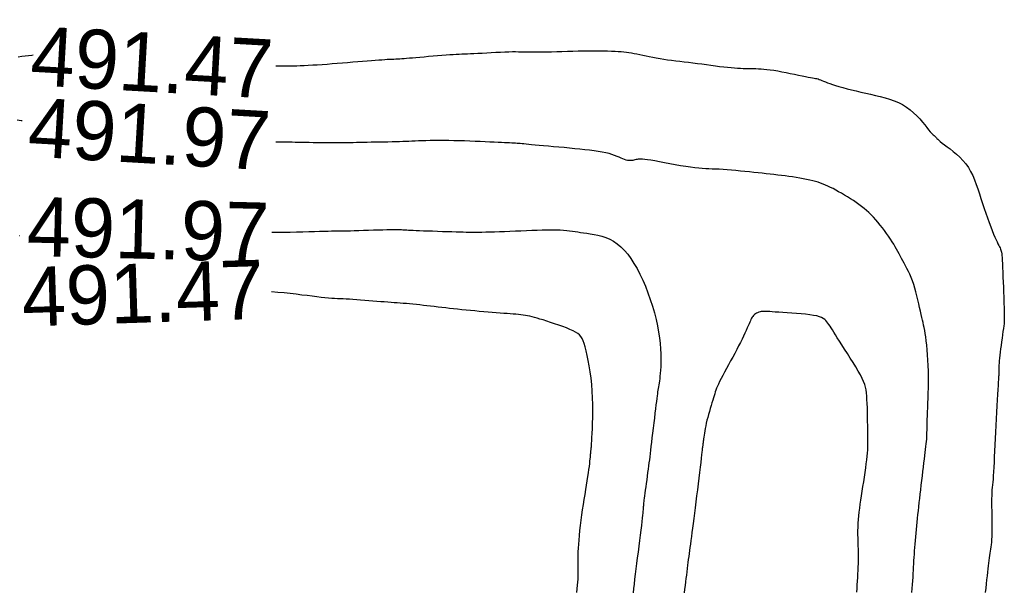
# Model space of a CAD drawing. Header units: millimetres. Extents: x 32690613 to 32693367, y 5343692 to 5344708.
# Tile 668 of 1009: x 32692930 to 32692947, y 5344507 to 5344517. Entities that reach past the tile are written whole.
import ezdxf
from ezdxf.enums import TextEntityAlignment as Align

# ---------------------------------------------------------------- set-up
doc = ezdxf.new("R2010")
doc.units = ezdxf.units.MM
doc.header["$LTSCALE"] = 20
for name, color, linetype in [('02-DGM_HL_491.50', 72, 'Continuous'), ('02-DGM_HL_492.00', 82, 'Continuous'), ('02-DGM_HL_492.50', 92, 'Continuous')]:
    doc.layers.add(name, color=color, linetype=linetype)

msp = doc.modelspace()

# ---------------------------------------------------------------- linework, layer by layer
at = {"layer": '02-DGM_HL_491.50', "elevation": 491.5, "flags": 128}
for points in [[(32692934.293, 5344515.91), (32692934.327, 5344515.91), (32692934.367, 5344515.909), (32692934.407, 5344515.909), (32692934.449, 5344515.909), (32692934.493, 5344515.909), (32692934.54, 5344515.91), (32692934.591, 5344515.911), (32692934.646, 5344515.912), (32692934.706, 5344515.915), (32692934.771, 5344515.918), (32692934.841, 5344515.921), (32692934.915, 5344515.925), (32692934.993, 5344515.93), (32692935.074, 5344515.936), (32692935.158, 5344515.941), (32692935.244, 5344515.948), (32692935.331, 5344515.954), (32692935.419, 5344515.961), (32692935.506, 5344515.968), (32692935.593, 5344515.976), (32692935.677, 5344515.983), (32692935.758, 5344515.99), (32692935.835, 5344515.996), (32692935.907, 5344516.002), (32692935.973, 5344516.007), (32692936.032, 5344516.012), (32692936.085, 5344516.015), (32692936.132, 5344516.018), (32692936.175, 5344516.021), (32692936.214, 5344516.023), (32692936.25, 5344516.025), (32692936.285, 5344516.026), (32692936.318, 5344516.028), (32692936.352, 5344516.03), (32692936.386, 5344516.032), (32692936.422, 5344516.034), (32692936.461, 5344516.037), (32692936.503, 5344516.04), (32692936.55, 5344516.044), (32692936.602, 5344516.048), (32692936.661, 5344516.053), (32692936.727, 5344516.059), (32692936.798, 5344516.065), (32692936.872, 5344516.072), (32692936.949, 5344516.079), (32692937.025, 5344516.085), (32692937.099, 5344516.092), (32692937.169, 5344516.097), (32692937.234, 5344516.102), (32692937.291, 5344516.105), (32692937.342, 5344516.108), (32692937.39, 5344516.11), (32692937.435, 5344516.112), (32692937.481, 5344516.113), (32692937.529, 5344516.115), (32692937.582, 5344516.117), (32692937.64, 5344516.12), (32692937.707, 5344516.123), (32692937.779, 5344516.127), (32692937.856, 5344516.132), (32692937.934, 5344516.136), (32692938.013, 5344516.141), (32692938.09, 5344516.144), (32692938.163, 5344516.148), (32692938.23, 5344516.15), (32692938.29, 5344516.151), (32692938.344, 5344516.151), (32692938.393, 5344516.15), (32692938.441, 5344516.149), (32692938.489, 5344516.147), (32692938.538, 5344516.146), (32692938.591, 5344516.145), (32692938.65, 5344516.145), (32692938.716, 5344516.145), (32692938.789, 5344516.146), (32692938.868, 5344516.148), (32692938.952, 5344516.15), (32692939.039, 5344516.153), (32692939.129, 5344516.155), (32692939.22, 5344516.158), (32692939.312, 5344516.16), (32692939.404, 5344516.162), (32692939.495, 5344516.163), (32692939.583, 5344516.164), (32692939.669, 5344516.164), (32692939.751, 5344516.164), (32692939.828, 5344516.164), (32692939.9, 5344516.163), (32692939.966, 5344516.161), (32692940.026, 5344516.159), (32692940.079, 5344516.156), (32692940.128, 5344516.152), (32692940.174, 5344516.148), (32692940.217, 5344516.143), (32692940.26, 5344516.137), (32692940.303, 5344516.129), (32692940.347, 5344516.121), (32692940.394, 5344516.112), (32692940.443, 5344516.102), (32692940.495, 5344516.091), (32692940.549, 5344516.079), (32692940.605, 5344516.068), (32692940.663, 5344516.057), (32692940.723, 5344516.045), (32692940.786, 5344516.035), (32692940.849, 5344516.025), (32692940.915, 5344516.015), (32692940.982, 5344516.007), (32692941.051, 5344515.998), (32692941.121, 5344515.989), (32692941.193, 5344515.981), (32692941.266, 5344515.972), (32692941.341, 5344515.962), (32692941.417, 5344515.952), (32692941.494, 5344515.942), (32692941.571, 5344515.931), (32692941.647, 5344515.921), (32692941.721, 5344515.911), (32692941.793, 5344515.902), (32692941.862, 5344515.893), (32692941.927, 5344515.886), (32692941.988, 5344515.881), (32692942.044, 5344515.876), (32692942.097, 5344515.873), (32692942.147, 5344515.87), (32692942.194, 5344515.868), (32692942.239, 5344515.867), (32692942.282, 5344515.866), (32692942.324, 5344515.865), (32692942.366, 5344515.865), (32692942.408, 5344515.864), (32692942.451, 5344515.862), (32692942.496, 5344515.859), (32692942.543, 5344515.856), (32692942.594, 5344515.851), (32692942.649, 5344515.844), (32692942.709, 5344515.835), (32692942.775, 5344515.824), (32692942.844, 5344515.811), (32692942.916, 5344515.797), (32692942.988, 5344515.782), (32692943.059, 5344515.768), (32692943.126, 5344515.754), (32692943.188, 5344515.741), (32692943.243, 5344515.73), (32692943.29, 5344515.721), (32692943.329, 5344515.714), (32692943.362, 5344515.708), (32692943.39, 5344515.703), (32692943.414, 5344515.699), (32692943.436, 5344515.694), (32692943.457, 5344515.689), (32692943.477, 5344515.682), (32692943.499, 5344515.674), (32692943.523, 5344515.664), (32692943.55, 5344515.652), (32692943.581, 5344515.639), (32692943.615, 5344515.625), (32692943.655, 5344515.61), (32692943.701, 5344515.594), (32692943.752, 5344515.578), (32692943.811, 5344515.56), (32692943.876, 5344515.543), (32692943.947, 5344515.524), (32692944.021, 5344515.506), (32692944.1, 5344515.487), (32692944.18, 5344515.468), (32692944.262, 5344515.449), (32692944.345, 5344515.429), (32692944.427, 5344515.41), (32692944.509, 5344515.39), (32692944.589, 5344515.369), (32692944.667, 5344515.345), (32692944.744, 5344515.319), (32692944.817, 5344515.289), (32692944.887, 5344515.254), (32692944.953, 5344515.214), (32692945.015, 5344515.168), (32692945.073, 5344515.118), (32692945.126, 5344515.066), (32692945.175, 5344515.012), (32692945.22, 5344514.96), (32692945.26, 5344514.911), (32692945.295, 5344514.866), (32692945.326, 5344514.828), (32692945.351, 5344514.797), (32692945.373, 5344514.773), (32692945.391, 5344514.755), (32692945.405, 5344514.742), (32692945.417, 5344514.733), (32692945.426, 5344514.726), (32692945.433, 5344514.72), (32692945.439, 5344514.715), (32692945.444, 5344514.709), (32692945.45, 5344514.702), (32692945.457, 5344514.693), (32692945.466, 5344514.682), (32692945.479, 5344514.668), (32692945.497, 5344514.651), (32692945.522, 5344514.63), (32692945.553, 5344514.605), (32692945.592, 5344514.576), (32692945.638, 5344514.543), (32692945.689, 5344514.505), (32692945.743, 5344514.463), (32692945.798, 5344514.417), (32692945.853, 5344514.366), (32692945.906, 5344514.311), (32692945.954, 5344514.253), (32692945.998, 5344514.19), (32692946.036, 5344514.123), (32692946.071, 5344514.054), (32692946.102, 5344513.981), (32692946.131, 5344513.906), (32692946.158, 5344513.828), (32692946.184, 5344513.748), (32692946.211, 5344513.666), (32692946.238, 5344513.583), (32692946.266, 5344513.5), (32692946.294, 5344513.418), (32692946.322, 5344513.338), (32692946.35, 5344513.261), (32692946.376, 5344513.189), (32692946.401, 5344513.123), (32692946.424, 5344513.064), (32692946.445, 5344513.013), (32692946.465, 5344512.969), (32692946.482, 5344512.932), (32692946.498, 5344512.9), (32692946.511, 5344512.873), (32692946.523, 5344512.85), (32692946.533, 5344512.83), (32692946.542, 5344512.812), (32692946.548, 5344512.794), (32692946.554, 5344512.777), (32692946.558, 5344512.757), (32692946.562, 5344512.733), (32692946.565, 5344512.703), (32692946.567, 5344512.666), (32692946.57, 5344512.621), (32692946.573, 5344512.564), (32692946.576, 5344512.497), (32692946.579, 5344512.42), (32692946.582, 5344512.337), (32692946.586, 5344512.251), (32692946.589, 5344512.164), (32692946.592, 5344512.081), (32692946.595, 5344512.004), (32692946.597, 5344511.936), (32692946.599, 5344511.88), (32692946.6, 5344511.833), (32692946.601, 5344511.797), (32692946.602, 5344511.767), (32692946.602, 5344511.744), (32692946.603, 5344511.725), (32692946.603, 5344511.71), (32692946.604, 5344511.696), (32692946.604, 5344511.681), (32692946.605, 5344511.667), (32692946.605, 5344511.65), (32692946.605, 5344511.631), (32692946.604, 5344511.608), (32692946.602, 5344511.581), (32692946.6, 5344511.548), (32692946.595, 5344511.51), (32692946.59, 5344511.465), (32692946.583, 5344511.414), (32692946.575, 5344511.359), (32692946.567, 5344511.301), (32692946.558, 5344511.241), (32692946.55, 5344511.182), (32692946.542, 5344511.123), (32692946.535, 5344511.067), (32692946.529, 5344511.015), (32692946.525, 5344510.966), (32692946.521, 5344510.922), (32692946.518, 5344510.882), (32692946.515, 5344510.846), (32692946.514, 5344510.814), (32692946.512, 5344510.787), (32692946.512, 5344510.764), (32692946.511, 5344510.745), (32692946.511, 5344510.73), (32692946.51, 5344510.719), (32692946.51, 5344510.71), (32692946.51, 5344510.703), (32692946.51, 5344510.698), (32692946.51, 5344510.694), (32692946.51, 5344510.691), (32692946.51, 5344510.687), (32692946.51, 5344510.682), (32692946.51, 5344510.672), (32692946.509, 5344510.657), (32692946.507, 5344510.635), (32692946.505, 5344510.604), (32692946.503, 5344510.561), (32692946.499, 5344510.505), (32692946.495, 5344510.436), (32692946.49, 5344510.353), (32692946.485, 5344510.26), (32692946.479, 5344510.159), (32692946.473, 5344510.052), (32692946.466, 5344509.941), (32692946.46, 5344509.827), (32692946.455, 5344509.715), (32692946.449, 5344509.604), (32692946.444, 5344509.497), (32692946.44, 5344509.394), (32692946.435, 5344509.297), (32692946.431, 5344509.205), (32692946.427, 5344509.121), (32692946.423, 5344509.044), (32692946.418, 5344508.977), (32692946.414, 5344508.919), (32692946.409, 5344508.868), (32692946.405, 5344508.822), (32692946.401, 5344508.779), (32692946.397, 5344508.737), (32692946.394, 5344508.692), (32692946.392, 5344508.644), (32692946.39, 5344508.588), (32692946.39, 5344508.525), (32692946.391, 5344508.454), (32692946.392, 5344508.379), (32692946.393, 5344508.301), (32692946.394, 5344508.223), (32692946.395, 5344508.147), (32692946.396, 5344508.074), (32692946.395, 5344508.008), (32692946.393, 5344507.949), (32692946.39, 5344507.898), (32692946.386, 5344507.852), (32692946.381, 5344507.81), (32692946.376, 5344507.772), (32692946.37, 5344507.736), (32692946.365, 5344507.7), (32692946.359, 5344507.664), (32692946.353, 5344507.626), (32692946.348, 5344507.587), (32692946.343, 5344507.544), (32692946.337, 5344507.499), (32692946.332, 5344507.451), (32692946.326, 5344507.399), (32692946.32, 5344507.343), (32692946.313, 5344507.282), (32692946.306, 5344507.217), (32692946.299, 5344507.148), (32692946.291, 5344507.076), (32692946.283, 5344507.002)], [(32692929.937, 5344516.065), (32692929.998, 5344516.073), (32692930.056, 5344516.081), (32692930.113, 5344516.087), (32692930.166, 5344516.093), (32692930.188, 5344516.095)], [(32692939.381, 5344507), (32692939.387, 5344507.066), (32692939.393, 5344507.125), (32692939.397, 5344507.178), (32692939.401, 5344507.225), (32692939.403, 5344507.268), (32692939.404, 5344507.307), (32692939.405, 5344507.343), (32692939.405, 5344507.377), (32692939.404, 5344507.41), (32692939.403, 5344507.443), (32692939.402, 5344507.476), (32692939.401, 5344507.512), (32692939.401, 5344507.55), (32692939.401, 5344507.592), (32692939.402, 5344507.639), (32692939.403, 5344507.691), (32692939.407, 5344507.75), (32692939.411, 5344507.817), (32692939.417, 5344507.889), (32692939.425, 5344507.968), (32692939.433, 5344508.05), (32692939.443, 5344508.136), (32692939.454, 5344508.224), (32692939.465, 5344508.313), (32692939.478, 5344508.402), (32692939.491, 5344508.49), (32692939.504, 5344508.576), (32692939.518, 5344508.66), (32692939.531, 5344508.741), (32692939.544, 5344508.819), (32692939.556, 5344508.892), (32692939.567, 5344508.961), (32692939.576, 5344509.024), (32692939.585, 5344509.082), (32692939.592, 5344509.135), (32692939.597, 5344509.181), (32692939.602, 5344509.223), (32692939.606, 5344509.26), (32692939.609, 5344509.292), (32692939.611, 5344509.319), (32692939.613, 5344509.342), (32692939.614, 5344509.361), (32692939.616, 5344509.377), (32692939.617, 5344509.389), (32692939.618, 5344509.399), (32692939.619, 5344509.406), (32692939.62, 5344509.413), (32692939.62, 5344509.418), (32692939.621, 5344509.424), (32692939.622, 5344509.429), (32692939.623, 5344509.437), (32692939.624, 5344509.449), (32692939.625, 5344509.465), (32692939.627, 5344509.489), (32692939.629, 5344509.522), (32692939.632, 5344509.566), (32692939.635, 5344509.622), (32692939.639, 5344509.691), (32692939.643, 5344509.773), (32692939.646, 5344509.865), (32692939.649, 5344509.964), (32692939.65, 5344510.071), (32692939.65, 5344510.181), (32692939.647, 5344510.294), (32692939.641, 5344510.407), (32692939.632, 5344510.519), (32692939.62, 5344510.628), (32692939.605, 5344510.733), (32692939.589, 5344510.833), (32692939.572, 5344510.926), (32692939.554, 5344511.012), (32692939.537, 5344511.089), (32692939.52, 5344511.157), (32692939.503, 5344511.213), (32692939.487, 5344511.26), (32692939.469, 5344511.299), (32692939.449, 5344511.332), (32692939.425, 5344511.359), (32692939.395, 5344511.384), (32692939.359, 5344511.406), (32692939.316, 5344511.429), (32692939.264, 5344511.452), (32692939.205, 5344511.476), (32692939.141, 5344511.501), (32692939.074, 5344511.525), (32692939.005, 5344511.549), (32692938.937, 5344511.571), (32692938.872, 5344511.593), (32692938.812, 5344511.612), (32692938.757, 5344511.628), (32692938.708, 5344511.643), (32692938.664, 5344511.655), (32692938.623, 5344511.666), (32692938.584, 5344511.675), (32692938.547, 5344511.682), (32692938.51, 5344511.689), (32692938.472, 5344511.694), (32692938.433, 5344511.699), (32692938.392, 5344511.704), (32692938.349, 5344511.708), (32692938.303, 5344511.711), (32692938.254, 5344511.715), (32692938.201, 5344511.719), (32692938.144, 5344511.723), (32692938.084, 5344511.728), (32692938.019, 5344511.733), (32692937.951, 5344511.738), (32692937.879, 5344511.744), (32692937.806, 5344511.75), (32692937.731, 5344511.757), (32692937.656, 5344511.764), (32692937.581, 5344511.771), (32692937.507, 5344511.778), (32692937.435, 5344511.785), (32692937.365, 5344511.793), (32692937.296, 5344511.8), (32692937.229, 5344511.807), (32692937.163, 5344511.815), (32692937.098, 5344511.822), (32692937.034, 5344511.83), (32692936.971, 5344511.837), (32692936.909, 5344511.844), (32692936.847, 5344511.852), (32692936.786, 5344511.858), (32692936.726, 5344511.865), (32692936.667, 5344511.872), (32692936.61, 5344511.878), (32692936.554, 5344511.883), (32692936.5, 5344511.888), (32692936.447, 5344511.893), (32692936.395, 5344511.897), (32692936.344, 5344511.901), (32692936.292, 5344511.904), (32692936.239, 5344511.908), (32692936.184, 5344511.912), (32692936.126, 5344511.916), (32692936.065, 5344511.921), (32692936.001, 5344511.926), (32692935.933, 5344511.931), (32692935.864, 5344511.937), (32692935.795, 5344511.942), (32692935.726, 5344511.948), (32692935.659, 5344511.953), (32692935.595, 5344511.957), (32692935.536, 5344511.961), (32692935.481, 5344511.964), (32692935.43, 5344511.967), (32692935.382, 5344511.969), (32692935.335, 5344511.971), (32692935.286, 5344511.974), (32692935.236, 5344511.977), (32692935.182, 5344511.981), (32692935.122, 5344511.987), (32692935.056, 5344511.994), (32692934.983, 5344512.003), (32692934.904, 5344512.012), (32692934.82, 5344512.023), (32692934.73, 5344512.034), (32692934.635, 5344512.046), (32692934.536, 5344512.057), (32692934.433, 5344512.068), (32692934.326, 5344512.079), (32692934.22, 5344512.088)]]:
    msp.add_lwpolyline(points, dxfattribs=at)
at = {"layer": '02-DGM_HL_492.00', "elevation": 492, "flags": 128}
for points in [[(32692930.006, 5344514.978), (32692929.985, 5344514.981), (32692929.92, 5344514.989)], [(32692945.042, 5344506.999), (32692945.048, 5344507.069), (32692945.053, 5344507.136), (32692945.058, 5344507.201), (32692945.063, 5344507.262), (32692945.066, 5344507.32), (32692945.07, 5344507.377), (32692945.073, 5344507.432), (32692945.075, 5344507.486), (32692945.078, 5344507.54), (32692945.081, 5344507.594), (32692945.085, 5344507.649), (32692945.089, 5344507.705), (32692945.093, 5344507.762), (32692945.098, 5344507.821), (32692945.103, 5344507.881), (32692945.108, 5344507.942), (32692945.114, 5344508.003), (32692945.12, 5344508.065), (32692945.126, 5344508.128), (32692945.132, 5344508.191), (32692945.138, 5344508.255), (32692945.145, 5344508.319), (32692945.152, 5344508.385), (32692945.159, 5344508.452), (32692945.167, 5344508.521), (32692945.175, 5344508.592), (32692945.183, 5344508.665), (32692945.192, 5344508.74), (32692945.201, 5344508.818), (32692945.211, 5344508.895), (32692945.22, 5344508.973), (32692945.229, 5344509.048), (32692945.238, 5344509.122), (32692945.247, 5344509.192), (32692945.255, 5344509.257), (32692945.262, 5344509.317), (32692945.269, 5344509.372), (32692945.275, 5344509.423), (32692945.281, 5344509.471), (32692945.285, 5344509.515), (32692945.289, 5344509.556), (32692945.293, 5344509.595), (32692945.295, 5344509.633), (32692945.297, 5344509.67), (32692945.298, 5344509.707), (32692945.299, 5344509.745), (32692945.3, 5344509.786), (32692945.301, 5344509.829), (32692945.302, 5344509.877), (32692945.303, 5344509.93), (32692945.305, 5344509.989), (32692945.308, 5344510.055), (32692945.311, 5344510.127), (32692945.315, 5344510.206), (32692945.318, 5344510.289), (32692945.32, 5344510.376), (32692945.322, 5344510.466), (32692945.323, 5344510.558), (32692945.323, 5344510.652), (32692945.321, 5344510.746), (32692945.318, 5344510.84), (32692945.313, 5344510.932), (32692945.308, 5344511.021), (32692945.301, 5344511.106), (32692945.294, 5344511.186), (32692945.286, 5344511.26), (32692945.277, 5344511.326), (32692945.269, 5344511.384), (32692945.26, 5344511.436), (32692945.251, 5344511.482), (32692945.241, 5344511.526), (32692945.231, 5344511.568), (32692945.221, 5344511.611), (32692945.21, 5344511.656), (32692945.198, 5344511.706), (32692945.186, 5344511.761), (32692945.173, 5344511.821), (32692945.159, 5344511.884), (32692945.145, 5344511.951), (32692945.129, 5344512.018), (32692945.112, 5344512.085), (32692945.094, 5344512.151), (32692945.074, 5344512.214), (32692945.053, 5344512.274), (32692945.031, 5344512.331), (32692945.007, 5344512.384), (32692944.984, 5344512.434), (32692944.96, 5344512.482), (32692944.936, 5344512.528), (32692944.912, 5344512.572), (32692944.89, 5344512.614), (32692944.868, 5344512.654), (32692944.847, 5344512.694), (32692944.826, 5344512.733), (32692944.805, 5344512.772), (32692944.783, 5344512.811), (32692944.76, 5344512.851), (32692944.736, 5344512.892), (32692944.709, 5344512.935), (32692944.68, 5344512.981), (32692944.648, 5344513.027), (32692944.615, 5344513.075), (32692944.58, 5344513.123), (32692944.544, 5344513.171), (32692944.507, 5344513.218), (32692944.469, 5344513.264), (32692944.431, 5344513.308), (32692944.393, 5344513.35), (32692944.354, 5344513.39), (32692944.315, 5344513.427), (32692944.276, 5344513.464), (32692944.235, 5344513.499), (32692944.193, 5344513.533), (32692944.149, 5344513.566), (32692944.103, 5344513.598), (32692944.055, 5344513.631), (32692944.006, 5344513.663), (32692943.956, 5344513.694), (32692943.905, 5344513.725), (32692943.854, 5344513.754), (32692943.805, 5344513.782), (32692943.757, 5344513.808), (32692943.71, 5344513.833), (32692943.666, 5344513.855), (32692943.624, 5344513.875), (32692943.583, 5344513.894), (32692943.543, 5344513.91), (32692943.501, 5344513.926), (32692943.459, 5344513.94), (32692943.415, 5344513.954), (32692943.367, 5344513.966), (32692943.317, 5344513.978), (32692943.263, 5344513.99), (32692943.207, 5344514.001), (32692943.149, 5344514.011), (32692943.088, 5344514.021), (32692943.027, 5344514.031), (32692942.965, 5344514.04), (32692942.902, 5344514.048), (32692942.839, 5344514.056), (32692942.776, 5344514.064), (32692942.712, 5344514.071), (32692942.647, 5344514.078), (32692942.581, 5344514.086), (32692942.513, 5344514.093), (32692942.443, 5344514.1), (32692942.371, 5344514.107), (32692942.297, 5344514.115), (32692942.221, 5344514.123), (32692942.144, 5344514.131), (32692942.068, 5344514.138), (32692941.993, 5344514.145), (32692941.92, 5344514.151), (32692941.851, 5344514.156), (32692941.785, 5344514.16), (32692941.725, 5344514.163), (32692941.668, 5344514.165), (32692941.613, 5344514.167), (32692941.558, 5344514.17), (32692941.501, 5344514.173), (32692941.441, 5344514.178), (32692941.375, 5344514.185), (32692941.302, 5344514.194), (32692941.221, 5344514.206), (32692941.134, 5344514.221), (32692941.044, 5344514.237), (32692940.952, 5344514.254), (32692940.863, 5344514.271), (32692940.777, 5344514.287), (32692940.699, 5344514.302), (32692940.63, 5344514.314), (32692940.573, 5344514.323), (32692940.527, 5344514.329), (32692940.489, 5344514.333), (32692940.459, 5344514.334), (32692940.435, 5344514.334), (32692940.415, 5344514.332), (32692940.397, 5344514.329), (32692940.38, 5344514.325), (32692940.362, 5344514.321), (32692940.344, 5344514.316), (32692940.324, 5344514.312), (32692940.304, 5344514.309), (32692940.282, 5344514.308), (32692940.26, 5344514.308), (32692940.236, 5344514.311), (32692940.211, 5344514.316), (32692940.186, 5344514.324), (32692940.158, 5344514.335), (32692940.128, 5344514.348), (32692940.095, 5344514.363), (32692940.059, 5344514.378), (32692940.018, 5344514.394), (32692939.974, 5344514.41), (32692939.924, 5344514.425), (32692939.868, 5344514.438), (32692939.807, 5344514.451), (32692939.741, 5344514.462), (32692939.671, 5344514.472), (32692939.596, 5344514.482), (32692939.516, 5344514.492), (32692939.433, 5344514.5), (32692939.347, 5344514.509), (32692939.257, 5344514.518), (32692939.166, 5344514.527), (32692939.075, 5344514.535), (32692938.985, 5344514.543), (32692938.899, 5344514.551), (32692938.817, 5344514.558), (32692938.742, 5344514.565), (32692938.674, 5344514.571), (32692938.616, 5344514.576), (32692938.566, 5344514.581), (32692938.523, 5344514.585), (32692938.486, 5344514.589), (32692938.454, 5344514.592), (32692938.424, 5344514.595), (32692938.396, 5344514.597), (32692938.369, 5344514.599), (32692938.341, 5344514.601), (32692938.312, 5344514.603), (32692938.28, 5344514.604), (32692938.244, 5344514.606), (32692938.204, 5344514.607), (32692938.159, 5344514.609), (32692938.107, 5344514.612), (32692938.048, 5344514.614), (32692937.982, 5344514.618), (32692937.908, 5344514.621), (32692937.829, 5344514.625), (32692937.746, 5344514.629), (32692937.659, 5344514.633), (32692937.57, 5344514.636), (32692937.479, 5344514.64), (32692937.39, 5344514.642), (32692937.301, 5344514.644), (32692937.215, 5344514.645), (32692937.131, 5344514.646), (32692937.049, 5344514.646), (32692936.972, 5344514.646), (32692936.898, 5344514.645), (32692936.828, 5344514.643), (32692936.763, 5344514.642), (32692936.703, 5344514.64), (32692936.647, 5344514.638), (32692936.593, 5344514.636), (32692936.541, 5344514.633), (32692936.489, 5344514.631), (32692936.436, 5344514.629), (32692936.38, 5344514.627), (32692936.32, 5344514.625), (32692936.256, 5344514.623), (32692936.188, 5344514.621), (32692936.117, 5344514.62), (32692936.045, 5344514.619), (32692935.973, 5344514.618), (32692935.903, 5344514.617), (32692935.834, 5344514.616), (32692935.769, 5344514.614), (32692935.709, 5344514.613), (32692935.653, 5344514.612), (32692935.599, 5344514.61), (32692935.546, 5344514.609), (32692935.494, 5344514.608), (32692935.441, 5344514.607), (32692935.386, 5344514.607), (32692935.328, 5344514.606), (32692935.265, 5344514.606), (32692935.2, 5344514.607), (32692935.132, 5344514.607), (32692935.062, 5344514.608), (32692934.993, 5344514.609), (32692934.924, 5344514.61), (32692934.857, 5344514.612), (32692934.792, 5344514.613), (32692934.732, 5344514.614), (32692934.674, 5344514.615), (32692934.619, 5344514.616), (32692934.567, 5344514.617), (32692934.515, 5344514.618), (32692934.465, 5344514.619), (32692934.415, 5344514.619), (32692934.365, 5344514.62), (32692934.315, 5344514.621), (32692934.294, 5344514.622)], [(32692934.223, 5344513.097), (32692934.312, 5344513.097), (32692934.424, 5344513.098), (32692934.535, 5344513.099), (32692934.644, 5344513.101), (32692934.749, 5344513.104), (32692934.85, 5344513.106), (32692934.944, 5344513.109), (32692935.031, 5344513.112), (32692935.11, 5344513.114), (32692935.178, 5344513.116), (32692935.235, 5344513.117), (32692935.283, 5344513.118), (32692935.326, 5344513.119), (32692935.366, 5344513.119), (32692935.406, 5344513.119), (32692935.448, 5344513.12), (32692935.496, 5344513.12), (32692935.553, 5344513.122), (32692935.619, 5344513.123), (32692935.695, 5344513.126), (32692935.776, 5344513.128), (32692935.86, 5344513.131), (32692935.944, 5344513.134), (32692936.025, 5344513.137), (32692936.101, 5344513.139), (32692936.168, 5344513.141), (32692936.225, 5344513.142), (32692936.273, 5344513.143), (32692936.312, 5344513.143), (32692936.345, 5344513.143), (32692936.373, 5344513.143), (32692936.396, 5344513.142), (32692936.418, 5344513.141), (32692936.438, 5344513.139), (32692936.459, 5344513.138), (32692936.481, 5344513.137), (32692936.507, 5344513.135), (32692936.536, 5344513.133), (32692936.571, 5344513.131), (32692936.613, 5344513.129), (32692936.662, 5344513.127), (32692936.719, 5344513.125), (32692936.787, 5344513.122), (32692936.862, 5344513.12), (32692936.942, 5344513.117), (32692937.025, 5344513.114), (32692937.109, 5344513.111), (32692937.191, 5344513.108), (32692937.269, 5344513.106), (32692937.34, 5344513.104), (32692937.404, 5344513.102), (32692937.46, 5344513.1), (32692937.512, 5344513.098), (32692937.561, 5344513.098), (32692937.61, 5344513.097), (32692937.66, 5344513.097), (32692937.713, 5344513.097), (32692937.773, 5344513.098), (32692937.839, 5344513.1), (32692937.911, 5344513.102), (32692937.99, 5344513.105), (32692938.073, 5344513.108), (32692938.16, 5344513.111), (32692938.25, 5344513.114), (32692938.342, 5344513.118), (32692938.435, 5344513.121), (32692938.527, 5344513.125), (32692938.619, 5344513.128), (32692938.709, 5344513.131), (32692938.796, 5344513.134), (32692938.879, 5344513.135), (32692938.958, 5344513.136), (32692939.031, 5344513.136), (32692939.097, 5344513.134), (32692939.156, 5344513.131), (32692939.209, 5344513.127), (32692939.258, 5344513.121), (32692939.304, 5344513.115), (32692939.349, 5344513.108), (32692939.394, 5344513.101), (32692939.441, 5344513.093), (32692939.492, 5344513.085), (32692939.548, 5344513.078), (32692939.607, 5344513.069), (32692939.67, 5344513.059), (32692939.736, 5344513.045), (32692939.803, 5344513.028), (32692939.87, 5344513.006), (32692939.936, 5344512.977), (32692940.002, 5344512.942), (32692940.064, 5344512.899), (32692940.125, 5344512.848), (32692940.183, 5344512.789), (32692940.239, 5344512.723), (32692940.294, 5344512.649), (32692940.346, 5344512.569), (32692940.397, 5344512.481), (32692940.445, 5344512.387), (32692940.493, 5344512.286), (32692940.538, 5344512.181), (32692940.58, 5344512.071), (32692940.62, 5344511.959), (32692940.657, 5344511.846), (32692940.69, 5344511.733), (32692940.718, 5344511.622), (32692940.743, 5344511.513), (32692940.762, 5344511.408), (32692940.776, 5344511.308), (32692940.787, 5344511.213), (32692940.794, 5344511.123), (32692940.798, 5344511.038), (32692940.8, 5344510.959), (32692940.799, 5344510.887), (32692940.797, 5344510.821), (32692940.794, 5344510.762), (32692940.79, 5344510.708), (32692940.785, 5344510.661), (32692940.78, 5344510.618), (32692940.775, 5344510.58), (32692940.77, 5344510.545), (32692940.764, 5344510.513), (32692940.759, 5344510.483), (32692940.754, 5344510.454), (32692940.75, 5344510.426), (32692940.745, 5344510.396), (32692940.741, 5344510.363), (32692940.736, 5344510.327), (32692940.73, 5344510.284), (32692940.724, 5344510.235), (32692940.717, 5344510.177), (32692940.709, 5344510.109), (32692940.7, 5344510.034), (32692940.69, 5344509.953), (32692940.68, 5344509.869), (32692940.67, 5344509.783), (32692940.66, 5344509.699), (32692940.65, 5344509.618), (32692940.641, 5344509.542), (32692940.633, 5344509.473), (32692940.626, 5344509.411), (32692940.619, 5344509.353), (32692940.612, 5344509.298), (32692940.606, 5344509.246), (32692940.599, 5344509.194), (32692940.592, 5344509.142), (32692940.585, 5344509.087), (32692940.577, 5344509.029), (32692940.569, 5344508.969), (32692940.561, 5344508.908), (32692940.552, 5344508.847), (32692940.544, 5344508.788), (32692940.536, 5344508.732), (32692940.529, 5344508.681), (32692940.523, 5344508.636), (32692940.518, 5344508.597), (32692940.514, 5344508.565), (32692940.511, 5344508.538), (32692940.508, 5344508.516), (32692940.507, 5344508.497), (32692940.505, 5344508.481), (32692940.504, 5344508.466), (32692940.503, 5344508.451), (32692940.503, 5344508.437), (32692940.502, 5344508.42), (32692940.5, 5344508.4), (32692940.498, 5344508.376), (32692940.495, 5344508.346), (32692940.492, 5344508.308), (32692940.486, 5344508.261), (32692940.48, 5344508.204), (32692940.471, 5344508.135), (32692940.461, 5344508.057), (32692940.45, 5344507.971), (32692940.438, 5344507.879), (32692940.426, 5344507.783), (32692940.414, 5344507.685), (32692940.401, 5344507.587), (32692940.389, 5344507.491), (32692940.377, 5344507.399), (32692940.367, 5344507.31), (32692940.357, 5344507.225), (32692940.347, 5344507.145), (32692940.339, 5344507.068), (32692940.331, 5344506.995)], [(32692929.961, 5344513.038), (32692929.963, 5344513.038)]]:
    msp.add_lwpolyline(points, dxfattribs=at)
at = {"layer": '02-DGM_HL_492.50', "elevation": 492.5, "flags": 128}
msp.add_lwpolyline([(32692944.115, 5344507.005), (32692944.117, 5344507.07), (32692944.12, 5344507.133), (32692944.123, 5344507.195), (32692944.127, 5344507.256), (32692944.13, 5344507.315), (32692944.134, 5344507.374), (32692944.137, 5344507.432), (32692944.139, 5344507.491), (32692944.141, 5344507.549), (32692944.141, 5344507.609), (32692944.141, 5344507.67), (32692944.139, 5344507.731), (32692944.137, 5344507.794), (32692944.135, 5344507.857), (32692944.134, 5344507.92), (32692944.132, 5344507.983), (32692944.132, 5344508.046), (32692944.133, 5344508.109), (32692944.136, 5344508.172), (32692944.14, 5344508.234), (32692944.146, 5344508.297), (32692944.153, 5344508.361), (32692944.161, 5344508.427), (32692944.17, 5344508.494), (32692944.181, 5344508.564), (32692944.192, 5344508.638), (32692944.204, 5344508.715), (32692944.216, 5344508.794), (32692944.229, 5344508.874), (32692944.241, 5344508.954), (32692944.253, 5344509.033), (32692944.264, 5344509.108), (32692944.273, 5344509.18), (32692944.282, 5344509.246), (32692944.288, 5344509.306), (32692944.292, 5344509.36), (32692944.296, 5344509.412), (32692944.298, 5344509.462), (32692944.298, 5344509.512), (32692944.299, 5344509.563), (32692944.298, 5344509.619), (32692944.298, 5344509.68), (32692944.297, 5344509.748), (32692944.296, 5344509.821), (32692944.295, 5344509.897), (32692944.294, 5344509.975), (32692944.292, 5344510.053), (32692944.29, 5344510.128), (32692944.287, 5344510.2), (32692944.284, 5344510.266), (32692944.281, 5344510.325), (32692944.276, 5344510.378), (32692944.269, 5344510.427), (32692944.259, 5344510.475), (32692944.245, 5344510.522), (32692944.226, 5344510.571), (32692944.203, 5344510.624), (32692944.173, 5344510.682), (32692944.136, 5344510.747), (32692944.094, 5344510.818), (32692944.049, 5344510.892), (32692944.001, 5344510.968), (32692943.952, 5344511.044), (32692943.904, 5344511.118), (32692943.859, 5344511.189), (32692943.817, 5344511.253), (32692943.781, 5344511.31), (32692943.75, 5344511.361), (32692943.722, 5344511.405), (32692943.699, 5344511.444), (32692943.678, 5344511.478), (32692943.659, 5344511.508), (32692943.641, 5344511.535), (32692943.624, 5344511.559), (32692943.608, 5344511.581), (32692943.59, 5344511.602), (32692943.569, 5344511.62), (32692943.545, 5344511.637), (32692943.515, 5344511.653), (32692943.479, 5344511.667), (32692943.435, 5344511.679), (32692943.382, 5344511.69), (32692943.319, 5344511.7), (32692943.247, 5344511.708), (32692943.171, 5344511.715), (32692943.091, 5344511.722), (32692943.011, 5344511.727), (32692942.933, 5344511.732), (32692942.859, 5344511.737), (32692942.792, 5344511.741), (32692942.734, 5344511.746), (32692942.684, 5344511.749), (32692942.641, 5344511.753), (32692942.604, 5344511.755), (32692942.573, 5344511.757), (32692942.546, 5344511.757), (32692942.521, 5344511.756), (32692942.498, 5344511.753), (32692942.477, 5344511.749), (32692942.456, 5344511.743), (32692942.436, 5344511.735), (32692942.417, 5344511.725), (32692942.399, 5344511.714), (32692942.383, 5344511.702), (32692942.368, 5344511.688), (32692942.355, 5344511.673), (32692942.343, 5344511.657), (32692942.333, 5344511.64), (32692942.323, 5344511.62), (32692942.313, 5344511.598), (32692942.302, 5344511.573), (32692942.29, 5344511.545), (32692942.277, 5344511.513), (32692942.261, 5344511.476), (32692942.242, 5344511.435), (32692942.221, 5344511.389), (32692942.198, 5344511.34), (32692942.172, 5344511.287), (32692942.144, 5344511.231), (32692942.113, 5344511.172), (32692942.082, 5344511.111), (32692942.048, 5344511.047), (32692942.014, 5344510.983), (32692941.978, 5344510.918), (32692941.943, 5344510.853), (32692941.909, 5344510.79), (32692941.876, 5344510.73), (32692941.845, 5344510.672), (32692941.817, 5344510.619), (32692941.793, 5344510.571), (32692941.772, 5344510.528), (32692941.756, 5344510.491), (32692941.742, 5344510.457), (32692941.731, 5344510.425), (32692941.72, 5344510.395), (32692941.711, 5344510.363), (32692941.701, 5344510.33), (32692941.69, 5344510.294), (32692941.678, 5344510.254), (32692941.664, 5344510.211), (32692941.65, 5344510.164), (32692941.635, 5344510.116), (32692941.62, 5344510.065), (32692941.606, 5344510.015), (32692941.592, 5344509.964), (32692941.579, 5344509.914), (32692941.568, 5344509.866), (32692941.558, 5344509.82), (32692941.549, 5344509.776), (32692941.542, 5344509.735), (32692941.536, 5344509.696), (32692941.53, 5344509.661), (32692941.526, 5344509.63), (32692941.522, 5344509.603), (32692941.519, 5344509.58), (32692941.517, 5344509.56), (32692941.514, 5344509.544), (32692941.513, 5344509.531), (32692941.511, 5344509.519), (32692941.51, 5344509.509), (32692941.509, 5344509.5), (32692941.508, 5344509.491), (32692941.507, 5344509.482), (32692941.505, 5344509.47), (32692941.504, 5344509.455), (32692941.501, 5344509.435), (32692941.498, 5344509.408), (32692941.494, 5344509.373), (32692941.489, 5344509.328), (32692941.482, 5344509.271), (32692941.474, 5344509.202), (32692941.464, 5344509.122), (32692941.454, 5344509.034), (32692941.442, 5344508.938), (32692941.43, 5344508.838), (32692941.418, 5344508.736), (32692941.405, 5344508.634), (32692941.393, 5344508.533), (32692941.381, 5344508.436), (32692941.369, 5344508.343), (32692941.357, 5344508.255), (32692941.346, 5344508.171), (32692941.336, 5344508.092), (32692941.325, 5344508.017), (32692941.316, 5344507.947), (32692941.307, 5344507.881), (32692941.299, 5344507.821), (32692941.291, 5344507.764), (32692941.284, 5344507.711), (32692941.277, 5344507.66), (32692941.271, 5344507.61), (32692941.264, 5344507.561), (32692941.258, 5344507.511), (32692941.252, 5344507.461), (32692941.245, 5344507.408), (32692941.238, 5344507.353), (32692941.231, 5344507.297), (32692941.224, 5344507.239), (32692941.217, 5344507.179), (32692941.21, 5344507.119), (32692941.202, 5344507.057), (32692941.194, 5344506.995)], dxfattribs=at)

# ---------------------------------------------------------------- texts
at = {"layer": '02-DGM_HL_491.50'}
for rotation, p in [(356.7587, (32692932.197, 5344515.97, 982)), (1.8665, (32692932.043, 5344512.067, 982))]:
    msp.add_text('491.47', height=1, rotation=rotation, dxfattribs=at).set_placement(p, align=Align.MIDDLE)
at = {"layer": '02-DGM_HL_492.00'}
for rotation, p in [(356.6723, (32692932.155, 5344514.76, 983.5)), (358.5782, (32692932.132, 5344513.146, 982.5))]:
    msp.add_text('491.97', height=1, rotation=rotation, dxfattribs=at).set_placement(p, align=Align.MIDDLE)

doc.saveas('drawing.dxf')
